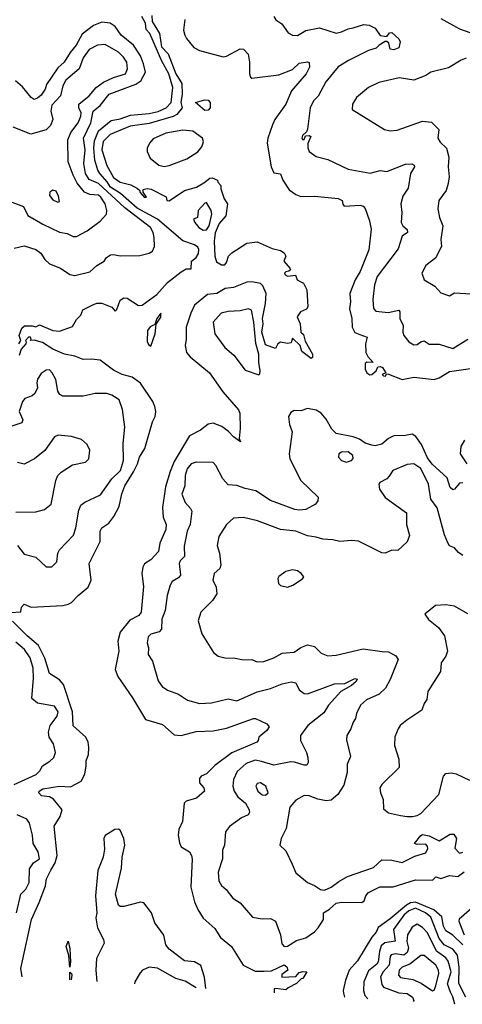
# Model space of a CAD drawing. Extents: x 1245432 to 1420865, y 606325 to 671314.
# Tile 326 of 382: x 1394659 to 1397282, y 608152 to 613986. Entities that reach past the tile are written whole.
import ezdxf

# ---------------------------------------------------------------- set-up
doc = ezdxf.new("R2010")
doc.units = 0

msp = doc.modelspace()

# ---------------------------------------------------------------- linework, layer by layer
at = {"layer": '0CON20XD'}
for points in [[(1394653.5, 612066.5), (1394666.2, 612085), (1394656.1, 612115), (1394670.6, 612159.4), (1394687.7, 612172.3), (1394733.4, 612173.4), (1394755, 612167.5), (1394775, 612178), (1394855, 612144.5), (1394895, 612140.8), (1394971.2, 612168.8), (1394995, 612210), (1395020, 612235), (1395033.6, 612266.4), (1395087.5, 612295), (1395116.7, 612306.7), (1395145, 612307.5), (1395205, 612282.5), (1395225, 612260), (1395235, 612270), (1395253.8, 612325), (1395275, 612338.8), (1395295.9, 612335.9), (1395362.3, 612292.3), (1395385, 612294), (1395471.7, 612358.3), (1395535, 612428.8), (1395615, 612492), (1395645, 612510), (1395675, 612510), (1395676, 612555), (1395703.5, 612576.5), (1395718.5, 612601.5), (1395721.1, 612625), (1395715, 612639), (1395695, 612653), (1395625.3, 612675.3), (1395475, 612804.9), (1395355, 612870.5), (1395256.1, 612956.1), (1395196.3, 612995), (1395176.7, 613026.7), (1395133.6, 613075), (1395121.1, 613095), (1395103.6, 613155), (1395097.1, 613225), (1395102.1, 613267.9), (1395125, 613327.1), (1395199.9, 613390.1), (1395255, 613399.2), (1395315, 613421.2), (1395425, 613430.3), (1395478.5, 613441.5), (1395526.4, 613463.6), (1395555.9, 613495), (1395565.3, 613585), (1395543.4, 613665), (1395501.4, 613741.4), (1395429.2, 613905), (1395408.9, 613928.9), (1395404.1, 613965), (1395382.8, 614005)], [(1395441.2, 614011.2), (1395444.6, 613975), (1395487.1, 613905), (1395498.9, 613825), (1395538.8, 613785), (1395584.8, 613664.8), (1395619.1, 613609.1), (1395621.9, 613545), (1395613.7, 613495), (1395621.4, 613465), (1395590.6, 613425), (1395567.5, 613412.5), (1395425, 613371.8), (1395313.8, 613356.2), (1395195, 613306.6), (1395153.5, 613265), (1395146, 613215), (1395175, 613123.1), (1395215, 613051.3), (1395255, 613022.9), (1395317.8, 613007.8), (1395356.1, 612986.1), (1395370, 612975), (1395370, 612965), (1395396, 612934), (1395410, 612935), (1395390, 612965), (1395390, 612980), (1395413.8, 612986.2), (1395438.3, 612981.7), (1395526.1, 612936.1), (1395530, 612915), (1395544, 612914), (1395635, 612973.8), (1395706, 612994), (1395750.7, 613019.3), (1395785, 613047.5), (1395799.3, 613049.3), (1395830, 613035), (1395833, 613023), (1395850, 613005), (1395850, 612985), (1395870, 612925), (1395889.2, 612895), (1395880.8, 612825), (1395841.5, 612778.5), (1395817.4, 612722.6), (1395811.3, 612675), (1395814.9, 612584.9), (1395825, 612552.5), (1395855, 612534), (1395875, 612533.8), (1395885, 612547.5), (1395895.5, 612585), (1395916.5, 612605), (1396005, 612663.3), (1396065, 612670.4), (1396155, 612631.1), (1396205, 612619.4), (1396226.2, 612605), (1396236.2, 612585), (1396224, 612555), (1396260, 612515), (1396262.5, 612505), (1396253.3, 612496.7), (1396235, 612493.3), (1396228.8, 612485), (1396231.2, 612475), (1396245, 612466.7), (1396292.5, 612472.5), (1396302.5, 612445), (1396324.1, 612434.1), (1396341.2, 612425), (1396361.2, 612385), (1396366.7, 612285), (1396358.8, 612271.2), (1396322.5, 612255), (1396303.8, 612225), (1396320, 612185), (1396324, 612135), (1396341.5, 612121.5), (1396351.2, 612081.2), (1396394.4, 612005.6), (1396394.4, 611985.6), (1396385, 611978.6), (1396330.4, 612020.4), (1396320, 612055), (1396275, 612100), (1396268.3, 612071.7), (1396245, 612067.5), (1396203.6, 612076.4), (1396187.5, 612065), (1396175, 612037.5), (1396115, 612059.5), (1396093, 612135), (1396100.8, 612185), (1396097.3, 612215), (1396115.9, 612305), (1396119.2, 612365), (1396100.2, 612410.2), (1396085, 612422.5), (1396035, 612432.9), (1396005, 612430.8), (1395925, 612399.5), (1395876.7, 612393.3), (1395826.2, 612365), (1395771.3, 612358.7), (1395695.5, 612295), (1395672.4, 612247.6), (1395645.5, 612165), (1395646, 612094), (1395640, 612055), (1395646.7, 612015), (1395668.3, 611988.3), (1395784.3, 611895), (1395862.2, 611782.2), (1395955.6, 611675), (1395963.1, 611655), (1395966, 611565), (1395960, 611505), (1395967.5, 611485), (1395925, 611514.2), (1395896.4, 611546.4), (1395856.4, 611576.4), (1395805, 611595.6), (1395775, 611590.6), (1395730.8, 611555), (1395665, 611520), (1395575, 611369.6), (1395550.2, 611309.8), (1395521.7, 611218.3), (1395505.3, 611095.3), (1395508.2, 611038.2), (1395527.1, 610995), (1395524.5, 610965), (1395488.7, 610885), (1395481.1, 610835), (1395435, 610785.8), (1395398.4, 610761.6), (1395387.5, 610742.5), (1395381.6, 610705), (1395392.6, 610627.4), (1395377.8, 610475), (1395365, 610456.9), (1395311.7, 610428.3), (1395253.5, 610356.5), (1395240, 610305), (1395245.4, 610245.4), (1395224.7, 610135.3), (1395239.5, 610095), (1395327.9, 609967.9), (1395405, 609840), (1395505, 609810.8), (1395575, 609748.9), (1395615, 609744.5), (1395705, 609768.6), (1395805, 609773.4), (1395885, 609789.3), (1396045, 609846.7), (1396056.4, 609846.4), (1396123.4, 609813.4), (1396136.7, 609796.7), (1396122.5, 609775), (1396076.2, 609735), (1396072.5, 609715), (1396063.8, 609705), (1395915, 609642.8), (1395815, 609567.1), (1395765, 609517.8), (1395733.3, 609505), (1395725, 609490), (1395724.4, 609464.4), (1395749.2, 609435), (1395754, 609415), (1395705.5, 609374.5), (1395644.4, 609355.6), (1395633.3, 609345), (1395624.4, 609235), (1395601.9, 609188.1), (1395597.9, 609155), (1395605, 609110), (1395616.2, 609085), (1395665.5, 609055.5), (1395677.6, 609035), (1395681.7, 609011.7), (1395673.7, 608846.3), (1395695, 608759.2), (1395715, 608714.4), (1395745, 608661.9), (1395815, 608601.2), (1395848.8, 608548.8), (1395913.8, 608495), (1395983.3, 608385), (1396055, 608349.5), (1396107.8, 608347.8), (1396150, 608350), (1396225.5, 608385.5), (1396242, 608375), (1396247.5, 608355), (1396211.7, 608328.3), (1396212.5, 608312.5), (1396295, 608317.5), (1396315, 608340), (1396336.7, 608346.7), (1396360, 608345), (1396337.5, 608305), (1396327.5, 608302.5), (1396300, 608275), (1396249.3, 608250.7), (1396235, 608237.5), (1396175, 608246.7), (1396166.7, 608243.3), (1396166.2, 608220.6)], [(1395637, 613987), (1395629.7, 613925), (1395637.7, 613895), (1395646.4, 613875), (1395690.9, 613820.9), (1395725, 613803.5), (1395865, 613767.3), (1395885, 613770.9), (1395965, 613814.4), (1395985, 613811.4), (1396011.7, 613781.7), (1396020.9, 613735), (1396021.2, 613665), (1396026.4, 613646.4), (1396035, 613640), (1396195, 613659.2), (1396275, 613691.5), (1396315, 613728.1), (1396365, 613735.8), (1396375, 613732.5), (1396376, 613706), (1396356.9, 613665), (1396269.5, 613565), (1396235.3, 613485), (1396171.2, 613395), (1396156.4, 613363.6), (1396128.8, 613285), (1396125.3, 613255), (1396148.9, 613115), (1396165, 613080), (1396205, 613073.8), (1396217.3, 613035), (1396255, 612978.6), (1396295, 612950.6), (1396325, 612939.5), (1396405, 612940.6), (1396545, 612927.8), (1396570, 612915), (1396573.4, 612893.4), (1396582.4, 612882.4), (1396676.8, 612886.8), (1396695, 612881.2), (1396705, 612867.5), (1396731.1, 612795), (1396741.1, 612745), (1396728, 612622), (1396677.1, 612495), (1396645.9, 612445), (1396614.6, 612365), (1396619.7, 612315), (1396613.1, 612273.1), (1396626.4, 612215), (1396628.2, 612165), (1396645, 612133.1), (1396675, 612121.9), (1396717.5, 612105), (1396707.1, 612065), (1396709.1, 612015), (1396721.1, 611991.1), (1396753.3, 611955), (1396715, 611956.9), (1396705, 611950), (1396705.7, 611915), (1396715, 611893.8), (1396732.7, 611882.7), (1396745, 611883.8), (1396770.8, 611905), (1396780.9, 611929.1), (1396795, 611931.5), (1396808.9, 611925), (1396827.5, 611895), (1396806.7, 611885), (1396815, 611876.7), (1396826.7, 611875), (1396832.5, 611887.5), (1396844.2, 611885.8), (1396925, 611854.3), (1396995, 611869.2), (1397115, 611853.6), (1397145, 611864.5), (1397205, 611902.8), (1397400.2, 611929.8)], [(1396165.6, 614005), (1396177.1, 613985), (1396212.7, 613962.7), (1396248.9, 613908.9), (1396274.5, 613894.5), (1396305, 613892.7), (1396355, 613921.8), (1396435, 613938.1), (1396535, 613907.5), (1396565, 613913.6), (1396605, 613932.7), (1396635, 613937.5), (1396697.4, 613957.4), (1396730, 613955), (1396766.1, 613936.1), (1396795, 613893.4), (1396833.8, 613886.2), (1396850.8, 613909.2), (1396865, 613911.1), (1396905, 613874), (1396914.2, 613855), (1396905, 613820), (1396875, 613808.6), (1396855, 613812.5), (1396846.8, 613846.8), (1396835, 613856.9), (1396825, 613856.5), (1396788, 613835), (1396771.7, 613818.3), (1396725, 613804.1), (1396607.5, 613745), (1396545, 613706.4), (1396472.4, 613617.6), (1396426.5, 613533.5), (1396400, 613505), (1396380, 613465), (1396365, 613337.5), (1396358.3, 613321.7), (1396335, 613300), (1396330, 613285), (1396335, 613277.5), (1396345, 613277.5), (1396352.5, 613297.5), (1396375, 613301.2), (1396383.3, 613295), (1396366.2, 613253.8), (1396366.4, 613226.4), (1396374.3, 613205), (1396416.2, 613175), (1396485, 613157.5), (1396605, 613100), (1396735, 613077.5), (1396795, 613093.5), (1396835, 613087.5), (1396945, 613129.6), (1396981.7, 613131.7), (1396996, 613125), (1396997.5, 613115), (1396974.8, 613075.2), (1396961.2, 612988.8), (1396930.1, 612939.9), (1396916.7, 612895), (1396922.9, 612845), (1396920, 612785), (1396929.1, 612765), (1396955, 612742.9), (1396956.9, 612725), (1396925.9, 612704.1), (1396901.1, 612628.9), (1396777.7, 612465), (1396760.9, 612415), (1396751.2, 612328.8), (1396754.6, 612275), (1396769.1, 612259.1), (1396841.6, 612251.6), (1396905.6, 612265), (1396911.5, 612255), (1396910.6, 612215), (1396931.1, 612175), (1396928.9, 612135), (1396935, 612116.2), (1396965, 612078.6), (1396995, 612060.6), (1397015, 612061.4), (1397035, 612078.6), (1397055, 612083.1), (1397085, 612064), (1397145, 612064.5), (1397225, 612038.6), (1397315, 612094.4)], [(1397154.1, 613994.1), (1397265, 613932.1), (1397358.9, 613898.9)], [(1394625, 612632), (1394685, 612646), (1394755, 612624.5), (1394784, 612604), (1394806.7, 612565), (1394835, 612539.5), (1394900, 612515), (1394955, 612475.8), (1394985, 612470.6), (1395075, 612493.3), (1395115, 612529.5), (1395158.8, 612555), (1395172.1, 612577.9), (1395197.6, 612592.4), (1395215, 612595.5), (1395255, 612587.1), (1395370.4, 612589.6), (1395425, 612603.5), (1395445.8, 612615), (1395457.5, 612642.5), (1395456.2, 612695), (1395450, 612725), (1395434, 612755), (1395281.6, 612871.6), (1395125, 613014.9), (1395069.9, 613039.9), (1395049.4, 613075), (1395039.3, 613135), (1395046.3, 613216.3), (1395035.8, 613285), (1395079.7, 613375), (1395094, 613445), (1395135, 613477.5), (1395188.4, 613545), (1395346.4, 613603.6), (1395376.8, 613625), (1395403.2, 613675), (1395393, 613725), (1395375, 613771.8), (1395332.2, 613835), (1395260.8, 613895), (1395225, 613946.5), (1395195, 613965.5), (1395145, 613971.5), (1395095, 613951.1), (1395028.5, 613901.5), (1394994, 613835), (1394957.7, 613792.3), (1394921.8, 613735), (1394885, 613700.8), (1394817.3, 613602.7), (1394808.8, 613575), (1394785, 613540), (1394765, 613521.3), (1394745, 613513.8), (1394726.7, 613525), (1394675, 613588.6), (1394633.8, 613623.8)], [(1394570.2, 612920.2), (1394680.4, 612880.4), (1394707, 612827), (1394795.5, 612775), (1394895, 612727.3), (1394939.3, 612719.3), (1394975, 612701.8), (1394995, 612701.8), (1395057.5, 612735), (1395135, 612792.9), (1395172.5, 612835), (1395175.7, 612855), (1395165.3, 612895), (1395140, 612935), (1395125, 612945.8), (1395075, 612951), (1395043.6, 612963.6), (1394998.4, 613018.4), (1394975.3, 613064.7), (1394945.2, 613145), (1394943.8, 613275), (1394961, 613319), (1395004.8, 613375), (1395021.1, 613415), (1395022.8, 613435), (1395009.4, 613465), (1395009.1, 613485), (1395070.3, 613535), (1395111.9, 613585), (1395154.3, 613615.7), (1395215, 613644.8), (1395285, 613666.2), (1395297.4, 613695), (1395292.9, 613735), (1395274.1, 613765), (1395243.8, 613795), (1395165, 613838.7), (1395120, 613835), (1395069.7, 613810.3), (1395035, 613761.4), (1395012, 613695), (1394932.8, 613627.2), (1394914, 613595), (1394901.2, 613535), (1394849.7, 613480.3), (1394843, 613445), (1394855.4, 613395), (1394840.8, 613359.1), (1394815, 613334), (1394725, 613307.8), (1394619.4, 613349.4)], [(1397305, 613757.6), (1397275, 613746.8), (1397198.9, 613701.1), (1397095, 613675.7), (1397065, 613656), (1396995, 613628), (1396907.9, 613642.1), (1396786.7, 613615), (1396726, 613585), (1396653.8, 613525), (1396630, 613485), (1396629.2, 613455), (1396820, 613335), (1396855, 613327.5), (1396895, 613332.2), (1397045, 613384.4), (1397099.7, 613379.7), (1397143.3, 613335), (1397136.5, 613285), (1397150.6, 613260.6), (1397188.1, 613225), (1397202.8, 613172.8), (1397198.4, 613115), (1397204.7, 613055), (1397198.7, 613015), (1397186.8, 612975), (1397142.9, 612915), (1397137.5, 612865), (1397146.5, 612815), (1397165.8, 612765), (1397154.5, 612685), (1397158.9, 612645), (1397125.7, 612575), (1397065, 612530), (1397042.5, 612485), (1397056.2, 612445), (1397118.3, 612408.3), (1397155, 612368.8), (1397205, 612351.2), (1397235, 612367.5), (1397401.7, 612358.3)], [(1395755, 613447.5), (1395700, 613495), (1395755, 613512.5), (1395775, 613510), (1395787.5, 613495), (1395786.7, 613465), (1395775, 613450), (1395755, 613447.5)], [(1395515, 613117.5), (1395545, 613123.5), (1395648.8, 613161.2), (1395715, 613203.5), (1395737.1, 613232.9), (1395748.1, 613261.9), (1395742.9, 613285), (1395685, 613326.5), (1395625, 613331.9), (1395525, 613313.8), (1395450.2, 613279.8), (1395427.7, 613255), (1395413.8, 613225), (1395414.6, 613205), (1395432.1, 613165), (1395483.8, 613123.8), (1395515, 613117.5)], [(1394885, 612906.2), (1394895, 612910), (1394889.2, 612940.8), (1394875, 612970), (1394855, 612976), (1394836.7, 612965), (1394834.4, 612945), (1394855, 612920), (1394885, 612906.2)], [(1395745, 612740), (1395765, 612742), (1395782.1, 612765), (1395797.5, 612835), (1395792.5, 612855), (1395765, 612903.3), (1395755, 612900), (1395717.1, 612855), (1395712.5, 612815), (1395688.8, 612805), (1395695.6, 612785), (1395721.1, 612755), (1395745, 612740)], [(1395435, 612051.2), (1395460.7, 612125), (1395468, 612182), (1395495, 612224.2), (1395495, 612246.7), (1395471.2, 612215), (1395459.5, 612180.5), (1395432.7, 612167.3), (1395416.2, 612145), (1395415, 612080), (1395421.7, 612061.7), (1395435, 612051.2)], [(1396075, 611882.5), (1396081.7, 611888.3), (1396083.3, 611905), (1396075.5, 611955), (1396076.3, 612003.7), (1396057.9, 612067.9), (1396045.2, 612194.8), (1396031.5, 612265), (1396013.8, 612273.8), (1395965, 612261), (1395893.2, 612256.8), (1395852, 612248), (1395804.5, 612195), (1395815.6, 612125), (1395873.4, 612043.4), (1395928, 611998), (1395995, 611910), (1396075, 611882.5)], [(1394605, 610474.1), (1394665, 610478.8), (1394670, 610505), (1394685, 610522.5), (1394725.6, 610505.6), (1394914.3, 610515.7), (1394945, 610522.9), (1394965, 610532.5), (1395005, 610574.3), (1395065, 610623.1), (1395082.5, 610665), (1395070.8, 610765), (1395136.1, 610895), (1395135.9, 610955.9), (1395145.6, 610975), (1395187, 611003), (1395216.8, 611043.2), (1395247.4, 611102.6), (1395263.4, 611176.6), (1395281.8, 611225), (1395333.2, 611306.8), (1395357.2, 611355), (1395368.5, 611395), (1395399.4, 611445), (1395445, 611603.3), (1395460.5, 611635), (1395464.5, 611664.5), (1395460, 611695), (1395446.7, 611725), (1395375, 611832.2), (1395325, 611867.8), (1395266.2, 611885), (1395215, 611910.4), (1395135, 611968.1), (1395085, 611975.7), (1395035, 611972.5), (1394985, 611992.5), (1394925, 612004.4), (1394854, 612035), (1394793.6, 612073.6), (1394745, 612086.7), (1394720, 612085), (1394727.5, 612092.5), (1394722.5, 612105), (1394711.2, 612105), (1394692.5, 612085), (1394697.5, 612077.5), (1394694.5, 612065), (1394666.7, 612035), (1394655, 611995.8)], [(1394645, 610870.6), (1394685, 610819.2), (1394755, 610802.2), (1394815, 610744.2), (1394850, 610745), (1394878.6, 610775), (1394885.5, 610825), (1394895, 610845.7), (1394977.8, 610932.2), (1394991.8, 610975), (1395008.9, 611081.1), (1395020.8, 611109.2), (1395045, 611128.5), (1395138, 611172), (1395171.3, 611218.7), (1395204.7, 611265), (1395255.2, 611315), (1395274.7, 611375), (1395272, 611475), (1395281.2, 611571.2), (1395267, 611677), (1395247.5, 611735), (1395205, 611761.4), (1395175, 611770.8), (1395105, 611772.1), (1395035, 611755.4), (1394915, 611755.6), (1394896.4, 611766.4), (1394884.7, 611784.7), (1394871.8, 611855), (1394850.5, 611895), (1394835, 611911.4), (1394815, 611910.6), (1394785, 611890), (1394763.7, 611856.3), (1394759.7, 611835), (1394764.7, 611805), (1394748.5, 611771.5), (1394733, 611757), (1394688.5, 611741.5), (1394675.2, 611724.8), (1394655.4, 611665), (1394676.6, 611615), (1394671.7, 611598.3), (1394612, 611578)], [(1397285, 611241.9), (1397265, 611239.4), (1397235, 611203.8), (1397225, 611200), (1397210, 611215), (1397191.9, 611271.9), (1397103.3, 611353.3), (1397075, 611389.6), (1397039.2, 611469.2), (1397006.8, 611516.8), (1396985, 611531.1), (1396945, 611522.9), (1396875, 611521.2), (1396844.8, 611505.2), (1396805, 611471.2), (1396765, 611462.1), (1396745, 611466.1), (1396705, 611477.5), (1396671.6, 611501.6), (1396635, 611514.8), (1396534, 611534), (1396509.3, 611559.3), (1396475, 611619.8), (1396445, 611655.2), (1396415, 611672.4), (1396365, 611682.9), (1396325, 611668), (1396285, 611670), (1396265, 611658.8), (1396252.5, 611635), (1396257.9, 611587.9), (1396274.3, 611545), (1396254.6, 611415), (1396259.2, 611385), (1396325, 611256.9), (1396427.7, 611157.7), (1396426, 611136), (1396412.5, 611115), (1396355, 611083.9), (1396315, 611080), (1396290, 611085), (1396145, 611138.2), (1396058.8, 611195), (1395995, 611207.7), (1395945, 611226.4), (1395895, 611230.6), (1395862.9, 611265), (1395821.4, 611345), (1395805, 611362), (1395705, 611363.8), (1395675, 611355.4), (1395651.4, 611325), (1395639.7, 611285), (1395637.1, 611225), (1395618.7, 611175), (1395638.5, 611125), (1395670.9, 611090.9), (1395678.2, 611075), (1395668.5, 610995), (1395651.8, 610955), (1395633, 610867), (1395634.6, 610805.4), (1395610.3, 610779.7), (1395604.6, 610765), (1395612.2, 610695), (1395600.6, 610679.4), (1395561.9, 610658.1), (1395549.5, 610635), (1395532.5, 610575), (1395520.7, 610485), (1395500.3, 610435), (1395498.2, 610375), (1395485, 610358.5), (1395435.4, 610344.6), (1395420.4, 610329.6), (1395414.4, 610295), (1395421.1, 610265), (1395420, 610225), (1395445.6, 610185), (1395478.3, 610068.3), (1395502.9, 610035), (1395534.6, 610014.6), (1395599.8, 609989.8), (1395653.8, 609955), (1395725, 609935.6), (1395795, 609938.1), (1395895, 609962.9), (1395945, 609950), (1395990.5, 609969.5), (1396065, 610003.2), (1396145, 610023.4), (1396215, 610051.6), (1396267.5, 610062.5), (1396295, 610058.2), (1396315.3, 610015.3), (1396345, 609994.5), (1396365, 609991.5), (1396525, 610050.5), (1396585, 610054.2), (1396645, 610082.4), (1396658.9, 610078.9), (1396653.2, 610065), (1396625, 610042.1), (1396561.8, 610005), (1396488.2, 609925), (1396460.1, 609879.9), (1396366.4, 609805), (1396322.5, 609745), (1396323.1, 609715), (1396358.5, 609645), (1396366.7, 609615), (1396367.8, 609585), (1396360.3, 609569.7), (1396345, 609568.5), (1396287.5, 609587.5), (1396265, 609588.4), (1396165, 609568.4), (1396091.7, 609591.7), (1396055, 609599.2), (1396000.8, 609579.2), (1395948, 609532), (1395925.3, 609485), (1395921.2, 609445), (1395929.4, 609415), (1395952, 609382), (1395997.5, 609345), (1396019.1, 609305), (1396021.3, 609288.7), (1396011.9, 609275), (1395973.6, 609256.4), (1395902, 609205), (1395878.6, 609175), (1395871.8, 609095), (1395860.9, 609065), (1395860, 609015), (1395834.5, 608935), (1395838.1, 608885), (1395855, 608856), (1395883.1, 608833.1), (1395921.9, 608781.9), (1395965, 608754.2), (1396038.9, 608668.9), (1396095, 608659.5), (1396145, 608661.1), (1396175.4, 608645.4), (1396203.3, 608565), (1396211.5, 608511.5), (1396225, 608495.8), (1396245, 608496.4), (1396298.6, 608531.4), (1396355, 608546.5), (1396405, 608582.2), (1396427.3, 608605), (1396459.8, 608655), (1396459.2, 608695), (1396495, 608715.6), (1396535, 608751.6), (1396565, 608757.9), (1396685.6, 608755), (1396699.6, 608765), (1396709.3, 608795), (1396725.6, 608814.4), (1396792.4, 608847.6), (1396872.5, 608847.5), (1397005, 608890.8), (1397105, 608888.2), (1397125, 608907.5), (1397155, 608898), (1397205, 608915.8), (1397255, 608910), (1397293.2, 608936.8)], [(1394635, 611067.8), (1394755, 611069.6), (1394805.3, 611084.7), (1394845, 611116.2), (1394873.6, 611256.4), (1394884.7, 611285.3), (1394904.3, 611305), (1394971.5, 611348.5), (1395048.8, 611365), (1395068, 611385), (1395074.2, 611435), (1395059.1, 611469.1), (1395025, 611498.6), (1394965, 611517.1), (1394885.7, 611524.3), (1394864.5, 611515.5), (1394806.7, 611433.3), (1394745.4, 611384.6), (1394685, 611352.9), (1394645, 611361.8)], [(1397294, 611496), (1397272.9, 611457.1), (1397268.8, 611415), (1397308.5, 611355)], [(1396595, 611365.7), (1396625, 611373.8), (1396634.1, 611385.9), (1396632.5, 611405), (1396606.2, 611425), (1396565, 611424), (1396550, 611415), (1396548, 611395), (1396566.2, 611375), (1396595, 611365.7)], [(1397285, 610810.9), (1397258.9, 610828.9), (1397235, 610858.1), (1397205, 610868.6), (1397195, 610887.1), (1397175.3, 610935), (1397133.2, 611095), (1397094.6, 611144.6), (1397081.5, 611235), (1397035, 611327.5), (1396995, 611355.5), (1396955, 611350.8), (1396870.8, 611315), (1396848.3, 611281.7), (1396835, 611266.2), (1396792.5, 611245), (1396786.4, 611233.6), (1396790, 611205), (1396825, 611156), (1396951.2, 611065), (1396950.8, 610995), (1396969.5, 610929.5), (1396955, 610892.5), (1396899.5, 610840.5), (1396865, 610843.8), (1396825, 610826.2), (1396805, 610828), (1396667.4, 610897.4), (1396625, 610901.1), (1396555, 610894.1), (1396515, 610904.6), (1396455, 610907.5), (1396415, 610921.2), (1396365, 610929.1), (1396295, 610956.7), (1396205, 610965.5), (1396067.3, 611017.3), (1395985, 611036.9), (1395925, 611032.5), (1395885, 610996.2), (1395838.6, 610925), (1395828.3, 610871.7), (1395843.1, 610825), (1395850.5, 610755), (1395844.2, 610735), (1395810.6, 610705), (1395802.5, 610665), (1395823.1, 610625), (1395826.9, 610585), (1395800.8, 610545), (1395731.9, 610475), (1395717.1, 610425), (1395737.3, 610347.3), (1395807.7, 610237.7), (1395835, 610216.2), (1395875, 610205.8), (1395935.8, 610204.2), (1395985, 610194.3), (1396035, 610195.6), (1396065, 610180.8), (1396105, 610183.3), (1396165, 610204.4), (1396215, 610233.3), (1396285, 610239.4), (1396325, 610265.7), (1396365, 610281.4), (1396405, 610272.9), (1396445, 610233.1), (1396485, 610216.9), (1396535, 610220.5), (1396695, 610259.2), (1396806.8, 610243.2), (1396845, 610240), (1396886.8, 610216.8), (1396902, 610195), (1396855, 610076.2), (1396825.6, 610025), (1396789.4, 609990.6), (1396712.9, 609957.1), (1396677.8, 609925), (1396654.4, 609875), (1396649.2, 609845), (1396634, 609825), (1396621.2, 609785), (1396596.7, 609745), (1396595, 609720), (1396619.7, 609620.3), (1396599.4, 609575), (1396599.5, 609525), (1396579.8, 609450.2), (1396543.8, 609395), (1396505, 609362.4), (1396475, 609357.1), (1396425, 609367.3), (1396375, 609387.9), (1396345, 609388.9), (1396295, 609361.2), (1396260.3, 609319.7), (1396238.6, 609195), (1396208.8, 609135), (1396200, 609095), (1396235, 609062.5), (1396273.3, 608983.3), (1396295, 608932), (1396363.6, 608873.6), (1396406.2, 608856.2), (1396442.2, 608832.2), (1396465, 608829.5), (1396505, 608845.6), (1396549.6, 608880.4), (1396600.5, 608909.5), (1396755, 608962.9), (1396805, 609008), (1396865, 609007.1), (1396925, 608991.9), (1397000.2, 609029.8), (1397065, 609050.4), (1397076.5, 609075), (1397075, 609088.1), (1397065, 609100.6), (1397015, 609099), (1396998.2, 609105), (1397035, 609153.1), (1397045, 609158.1), (1397085, 609151.5), (1397145, 609120.9), (1397209.2, 609160.8), (1397231, 609161), (1397247.4, 609135), (1397237.7, 609077.7), (1397265, 609048.6), (1397285, 609052.9)], [(1396245, 610624), (1396277.5, 610635), (1396335, 610672.5), (1396342.5, 610685), (1396326.7, 610705), (1396305, 610720), (1396275, 610726.2), (1396235, 610716.7), (1396193.6, 610686.4), (1396187.5, 610675), (1396192.5, 610645), (1396205, 610633.3), (1396245, 610624)], [(1397315, 610465.2), (1397235, 610511.1), (1397185, 610520), (1397122.5, 610515), (1397060, 610465), (1397082.3, 610432.3), (1397141.1, 610385), (1397175.5, 610335), (1397194.3, 610245), (1397185, 610216.2), (1397156, 610175), (1397152, 610125), (1397077.1, 610005), (1397072.2, 609957.8), (1397055.7, 609935), (1397041.4, 609895), (1396953.4, 609836.6), (1396914.2, 609805), (1396900.8, 609785), (1396882.1, 609737.9), (1396879.1, 609685), (1396905.4, 609605), (1396906.9, 609555), (1396804.2, 609455.8), (1396793.1, 609435), (1396796, 609406), (1396811.9, 609365), (1396815, 609310), (1396845, 609286.2), (1396915, 609271.5), (1396955, 609264.4), (1396986.1, 609266.1), (1397015, 609271.4), (1397036.2, 609283.8), (1397142.9, 609395), (1397170.8, 609505), (1397185, 609520), (1397215, 609523.8), (1397245, 609518.6), (1397325, 609480)], [(1394674, 608315.8), (1394664.5, 608365), (1394728.4, 608655), (1394773.6, 608755), (1394810.8, 608855), (1394817.8, 608895), (1394843.6, 608946.4), (1394868.6, 608991.4), (1394880.4, 609035), (1394862.1, 609207.9), (1394897.5, 609265), (1394910, 609305), (1394858.5, 609368.5), (1394835, 609382.2), (1394787.4, 609387.4), (1394771.2, 609405), (1394774.8, 609415.2), (1394795, 609429), (1394895, 609445.3), (1394958.9, 609441.1), (1395022.9, 609475), (1395044.1, 609515.9), (1395053.2, 609565), (1395052.1, 609595), (1395067.1, 609632.9), (1395067.5, 609675), (1395063.8, 609705), (1395050.4, 609735), (1394975, 609802), (1394970.9, 609885), (1394917.3, 610047.3), (1394895, 610075.6), (1394835, 610112), (1394807.4, 610202.6), (1394769.2, 610279.2), (1394702.9, 610335), (1394615, 610423.1)], [(1394625, 609455.5), (1394756.7, 609515), (1394778.5, 609535), (1394794.7, 609565.3), (1394837.6, 609592.4), (1394860.6, 609615), (1394871.1, 609645), (1394858.9, 609695), (1394833.5, 609735), (1394830, 609765), (1394838.4, 609805), (1394880.3, 609859.7), (1394886.3, 609885), (1394865, 609919.6), (1394765, 609937.1), (1394731.2, 609965), (1394741, 610085), (1394738, 610145), (1394721.6, 610205), (1394687.1, 610255), (1394635, 610297.5)], [(1396115, 609392.3), (1396131.1, 609405), (1396116.9, 609445), (1396085, 609464.5), (1396065, 609461.4), (1396057.5, 609445), (1396070, 609415), (1396095, 609393.9), (1396115, 609392.3)], [(1394638.8, 608695), (1394665, 608804.3), (1394695, 608835.5), (1394715.3, 608875), (1394716.1, 608955), (1394740.1, 608989.9), (1394776.2, 609015), (1394767.9, 609055), (1394738.5, 609105), (1394734.6, 609155), (1394716.4, 609226.4), (1394700.3, 609250.3), (1394644.5, 609274.5)], [(1395761.8, 608246.4), (1395752.9, 608312.9), (1395732.6, 608382.6), (1395694.8, 608404.8), (1395635, 608409.4), (1395545, 608478.4), (1395524.9, 608505), (1395511.9, 608561.9), (1395458.8, 608635), (1395438.9, 608695), (1395395, 608754.4), (1395375, 608758.2), (1395275, 608731.5), (1395255, 608732.9), (1395245, 608740), (1395225.7, 608805.7), (1395261.5, 608958.5), (1395265.1, 609025), (1395281.7, 609095), (1395276.5, 609135), (1395255, 609183.6), (1395245, 609189.6), (1395221.5, 609188.5), (1395165, 609153.1), (1395157.5, 609135), (1395160.8, 609070.8), (1395153.5, 609025), (1395122.4, 608945), (1395108.2, 608795), (1395116, 608695), (1395110.7, 608665), (1395119.2, 608605), (1395155.6, 608535.6), (1395158.6, 608515), (1395114.3, 608424.3), (1395109.6, 608355), (1395116.1, 608287.6)], [(1397285, 608504.1), (1397225, 608561.5), (1397185, 608587.3), (1397170.4, 608615), (1397160.9, 608670.9), (1397112.8, 608712.8), (1397005, 608757.8), (1396975, 608753.9), (1396950.1, 608739.9), (1396855, 608658.4), (1396782.3, 608607.7), (1396770.4, 608579.6), (1396745, 608549.6), (1396660.7, 608409.3), (1396611.2, 608355), (1396589.3, 608295), (1396575.3, 608235), (1396577.6, 608217.6), (1396583.3, 608194.1)], [(1397302.9, 608195), (1397261.7, 608275), (1397263.3, 608373.3), (1397252.7, 608442.7), (1397225, 608478.9), (1397174.2, 608504.2), (1397145, 608542.4), (1397095, 608667.9), (1397063.1, 608695), (1397005, 608721.3), (1396965, 608706.4), (1396935, 608681.5), (1396874.3, 608595), (1396884.2, 608525.8), (1396822.6, 608517.4), (1396800.9, 608499.1), (1396790.2, 608465), (1396783.7, 608405), (1396775, 608390.3), (1396725, 608350.9), (1396698.4, 608285), (1396696, 608235), (1396704.6, 608205), (1396721.5, 608185.3)], [(1397338.8, 608721.2), (1397262.3, 608657.7), (1397260.9, 608645), (1397293.3, 608563.3)], [(1397236.7, 608152.4), (1397225.9, 608195.9), (1397211.1, 608225), (1397193.5, 608273.5), (1397214.8, 608345), (1397197.7, 608407.7), (1397185, 608427.1), (1397128.2, 608468.2), (1397075, 608576.9), (1397045, 608607.5), (1397015, 608627.5), (1396985, 608609.6), (1396956.4, 608565), (1396952.4, 608525), (1396961.9, 608485), (1396955, 608460.2), (1396935, 608443), (1396885, 608451), (1396859.6, 608445), (1396853.5, 608435), (1396848.7, 608385), (1396812, 608345), (1396797.1, 608315), (1396805, 608270), (1396815, 608253.8), (1396905, 608220.2), (1396955, 608216.2), (1396987.3, 608195), (1396994.1, 608175), (1396990, 608168.1)], [(1394955, 608372.5), (1394950.7, 608440.7), (1394934.8, 608495), (1394945, 608527.5), (1394955, 608483.3), (1394960.6, 608405), (1394955, 608372.5)], [(1397105, 608232.2), (1397115, 608237.1), (1397125, 608262), (1397142.3, 608335), (1397141.1, 608355), (1397125, 608383.4), (1397055, 608441.2), (1397035, 608441.8), (1396970.4, 608389.6), (1396925, 608372.2), (1396906.7, 608355), (1396902.7, 608325), (1396915, 608310.4), (1396988.9, 608298.9), (1397037.1, 608277.1), (1397105, 608232.2)], [(1394955, 608297.8), (1394955, 608343.8), (1394965, 608335.8), (1394967.3, 608325), (1394963.5, 608297.3)], [(1395705, 608250), (1395639.8, 608289.8), (1395584.7, 608304.7), (1395475, 608366.9), (1395425, 608372.9), (1395385.6, 608354.4), (1395371.7, 608338.3), (1395341.9, 608285), (1395339.9, 608273.3)]]:
    msp.add_lwpolyline(points, dxfattribs=at)

doc.saveas('drawing.dxf')
